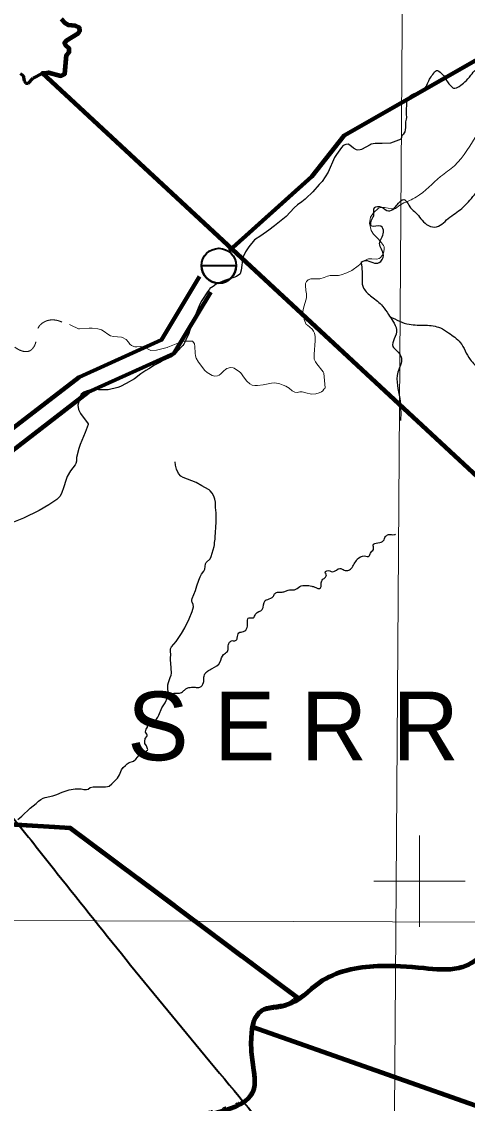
# Model space of a CAD drawing. Extents: x 553962 to 842807, y 8883888 to 9032388.
# Drawn here: x 766307 to 776047, y 8945147 to 8968776 of the extents above; entities that cross this region are included whole.
import ezdxf
from ezdxf.enums import TextEntityAlignment as Align

# ---------------------------------------------------------------- set-up
doc = ezdxf.new("R2010")
doc.units = 0
doc.header["$LTSCALE"] = 200
for name, pattern in [('DASH_DOUBLE_DOT', [9.2, 5, -1.2, 0.3, -1.2, 0.3, -1.2]), ('LONG_DASH_SHORT_DASH', [9.9, 6, -1.2, 1.5, -1.2]), ('MEDIUM_DASHED', [4.5, 3, -1.5])]:
    doc.linetypes.add(name, pattern=pattern)
for name, color, linetype, lineweight in [('1', 7, 'Continuous', 13), ('11', 7, 'DASH_DOUBLE_DOT', 106), ('12', 7, 'Continuous', 25), ('14', 7, 'Continuous', 13), ('2', 7, 'Continuous', 13), ('24', 7, 'Continuous', 25), ('28', 7, 'Continuous', 40), ('57', 7, 'Continuous', 13), ('7', 7, 'LONG_DASH_SHORT_DASH', 60), ('9', 7, 'Continuous', 90)]:
    doc.layers.add(name, color=color, linetype=linetype, lineweight=lineweight)
doc.layers.add('13', color=7, linetype='Continuous')

msp = doc.modelspace()

# ---------------------------------------------------------------- linework, layer by layer
at = {"layer": '1'}
msp.add_line((565315.3, 8949866.8), (791497.7, 8949052.2), dxfattribs=at)
msp.add_lwpolyline([(774987.1, 9020818), (774482.3, 8948876), (774053.6, 8890875.3)], dxfattribs=at)
at = {"layer": '11'}
msp.add_lwpolyline([(750519.5, 8951321.2), (753181.6, 8952045.1), (767371, 8951165.8), (772338.7, 8947456.5)], dxfattribs=at)
msp.add_spline([(772305.7, 8947431), (772105.2, 8947296.6), (771547.4, 8947166.9), (771322, 8946330.6), (771374.4, 8945875.5), (771395.1, 8945546.1), (769593.3, 8944681.6), (769309.2, 8944496.9)], degree=3, dxfattribs=at)
at = {"layer": '12'}
for points in [[(774602.8, 8966212.5), (774370.7, 8966124.8), (774184.7, 8966111.3), (774031.1, 8966116.6), (773948.1, 8966097.8), (773922.9, 8966088.1), (773734.5, 8965984.2), (773704.8, 8965975.9), (773650.9, 8965970.6), (773623.9, 8965977.8), (773560.7, 8966008.8), (773479, 8966075.7), (773439.6, 8966096.6), (773393, 8966094.2), (773335, 8966071.3), (773293.9, 8966023.7), (773184.1, 8965877.3), (773145.7, 8965807.8), (773003.6, 8965491.1)], [(773003.6, 8965491.1), (772876.2, 8965286.3), (772809.7, 8965219.7), (772672.2, 8965060.2), (772515.1, 8964915.2)], [(772426.4, 8964842.6), (772337.8, 8964772.3), (772263.7, 8964708.4), (772084.4, 8964518.9), (771833.6, 8964315.8), (771711.8, 8964222.2), (771534.3, 8964097.1), (771396.4, 8964007.7), (771274.5, 8963860.1), (771199.1, 8963749.2), (771141.5, 8963622.8), (771105.7, 8963344.6), (771081.7, 8963269.8), (771074.7, 8963258.2), (770999.5, 8963208), (770945.5, 8963184.3), (770869.5, 8963164), (770742.6, 8963121.2), (770635.7, 8963077.9), (770560.9, 8963040.8)], [(772515.1, 8964915.2), (772499.2, 8964900.5), (772426.4, 8964842.6)], [(770560.9, 8963040.8), (770490.9, 8962987.5), (770421.9, 8962947.2), (770408.9, 8962935.6), (770366.5, 8962874.9), (770244.3, 8962682.3), (770199.7, 8962601.9), (770148.4, 8962480.4), (770094.7, 8962338.8), (770049.8, 8962251.6), (769957.7, 8961966), (769897.3, 8961825.1), (769895.5, 8961821.4)], [(769895.5, 8961821.4), (769849.6, 8961727.8), (769830.8, 8961702.9), (769701.8, 8961561.9), (769648.4, 8961508.8), (769580, 8961456.2), (769454.6, 8961393.3), (769388.8, 8961365), (769330.2, 8961329.3), (769209.1, 8961270.5), (769085.3, 8961193.8), (769019.7, 8961158.9), (768909.9, 8961084.7), (768776.5, 8960976.8), (768592.1, 8960869.1), (768470.6, 8960805), (768406, 8960782.4), (768195.6, 8960736.3), (767989.3, 8960731.8), (767903.5, 8960737.5), (767847.5, 8960735.3), (767787.1, 8960726.2), (767714.1, 8960702.6), (767667, 8960680.7), (767610.8, 8960639.2), (767592.6, 8960602), (767538.1, 8960397.7), (767547.2, 8960306.1), (767590.2, 8960214.1), (767758.1, 8959990.2), (767762.4, 8959977), (767696.8, 8959798.7), (767587.7, 8959540.2), (767557.5, 8959454.7), (767507.7, 8959256.7), (767502.7, 8959172), (767495, 8959123.1), (767479.2, 8959097.1), (767373.3, 8958963.8), (767305.9, 8958839.1), (767269.6, 8958754), (767228.2, 8958616.6), (767175.1, 8958470.8), (767141.5, 8958402.3), (767079.8, 8958339.8), (766901.6, 8958217.8), (766690.4, 8958100.8), (766345.4, 8957933.7), (766056.1, 8957810.9)]]:
    msp.add_lwpolyline(points, dxfattribs=at)
msp.add_spline([(774602.8, 8966212.5), (774625.1, 8966285.1), (774685.9, 8966372.4), (774701.2, 8966556.8), (774721.5, 8966679.8), (774716.6, 8966792.3), (774721.7, 8966925.4), (774742, 8967079.1), (774823.1, 8967176.8), (775081.2, 8967280.7), (775162.2, 8967388.6), (775218, 8967516.9), (775293.9, 8967624.8), (775369.9, 8967707.2), (775476.1, 8967651.5), (775562.1, 8967539.3), (775627.8, 8967437.4), (775693.5, 8967366.1), (775744.1, 8967325.4), (775870.6, 8967362), (775992.1, 8967459.9), (776123.8, 8967604), (776240.2, 8967722.4), (776387, 8967769.3), (776462.9, 8967846.5), (776518.6, 8967892.9), (776528.7, 8967877.6), (776655.3, 8967929.5), (776721.1, 8967991.3), (776781.9, 8968088.9), (776837.6, 8968150.7), (777014.5, 8968373.4), (777167.6, 8968443.8), (777318.5, 8968481), (777359, 8968506.8), (777796.7, 8968526.6)], degree=3, dxfattribs=at)
at = {"layer": '12', "lineweight": 40}
msp.add_spline([(761549.2, 8957020.4), (762383.1, 8955993.9), (763257, 8954902.9), (764214.4, 8953717.3), (766168.2, 8951324.4), (767086.6, 8950171.6), (770317.8, 8946184.2), (771971, 8944146), (773006.3, 8942876.2), (773223.4, 8942642.3), (773373.7, 8942274.8), (774008.3, 8940921.5), (774359, 8940136.3), (774475.8, 8939919.1), (774642.8, 8939785.5), (774893.3, 8939668.5), (775511.2, 8939484.7), (775928.6, 8939267.5), (776078.9, 8939184), (776379.5, 8938916.7), (776680.1, 8938749.6), (776830.4, 8938582.6), (777398.1, 8938348.7), (777899.1, 8938231.7), (778550.4, 8938482.3), (779134.8, 8938866.6), (779452.1, 8939250.8), (779569, 8939384.5), (779685.9, 8939351.1), (779852.9, 8939217.4), (780086.7, 8939217.4), (780604.3, 8939451.3), (781055.2, 8939618.4), (781439.3, 8939618.4), (781823.3, 8939518.1), (782090.5, 8939401.2), (782290.9, 8939367.8), (782524.7, 8939518.1), (782858.7, 8939618.4), (783192.6, 8939651.8), (783509.9, 8939818.9), (783910.7, 8940119.6), (784278.1, 8940336.8), (784625.2, 8940434.5)], degree=3, dxfattribs=at)
at = {"layer": '14'}
for points in [[(774620.5, 8964798.2), (774552, 8964754.1), (774497.2, 8964707.2), (774476.2, 8964695.2), (774450.1, 8964690.5), (774394.7, 8964689.2), (774232.7, 8964714), (774158, 8964713.2), (774105.8, 8964699.1), (773994.6, 8964598.8), (773932.9, 8964507), (773911.9, 8964374.6), (773942.9, 8964213.2), (773994.2, 8964134.2), (774103.2, 8964022.9), (774168.2, 8963946.8), (774212.8, 8963887), (774229.7, 8963853.7), (774231.8, 8963800.7), (774213.5, 8963718), (774191.2, 8963672.8), (774142.2, 8963615.6), (774117.7, 8963602.2), (774067.7, 8963586.8), (773956.1, 8963596.3), (773888.4, 8963596.2), (773868.2, 8963590.6), (773769.8, 8963541.9), (773730.7, 8963512.2), (773695.4, 8963474.2), (773657.7, 8963442.1), (773524.6, 8963343.4), (773414, 8963287.3), (773289.8, 8963243.3), (773233.6, 8963231.9), (773117.2, 8963233.2), (773049.2, 8963229.7), (772993, 8963215.4), (772920.9, 8963184.8), (772820.3, 8963161.7), (772628, 8963156.3), (772569.3, 8963135), (772532, 8963096.5), (772514.8, 8963068.8), (772511, 8963053.4), (772509.9, 8963014.2), (772519.3, 8962901.8), (772530.2, 8962829.1), (772530.2, 8962744.8), (772466.4, 8962514.8), (772454.7, 8962445.9), (772478.2, 8962273.1), (772526.9, 8962157.7), (772552.2, 8962144.9), (772656.8, 8962059.6), (772687.2, 8962011.3), (772704.8, 8961967.7), (772720, 8961896.7), (772724.2, 8961804.3), (772698.8, 8961509.5), (772703.1, 8961401.7), (772729.1, 8961345.6), (772758.4, 8961300.3), (772898.4, 8961124.9), (772908, 8961099)], [(769504.5, 8961665.3), (769487.5, 8961658.5), (769251.6, 8961602.7), (769131.1, 8961591.9), (769030.9, 8961645.2), (768960.7, 8961675.7), (768900.5, 8961678.8), (768827.8, 8961671.3), (768779.8, 8961674.2), (768760.1, 8961679.1), (768709.9, 8961705.2), (768674.2, 8961729.3), (768641.1, 8961776.3), (768592.8, 8961830.4), (768508.4, 8961878.7), (768492.6, 8961884), (768315.7, 8961895.7), (768251, 8961915.3), (768188.7, 8961946.5), (768110.5, 8962008.5), (768052.9, 8962044), (767972.5, 8962069), (767847.7, 8962078.9), (767781.3, 8962078.5), (767574.8, 8962063.8), (767551.9, 8962067.7), (767380.7, 8962143.3), (767352.5, 8962157.3)], [(770761.8, 8961180), (770761.8, 8961180), (770725.9, 8961149.7), (770661.8, 8961084.4), (770620.2, 8961052.8), (770590.7, 8961040.3), (770525.6, 8961029.4), (770470, 8961043.8), (770359.6, 8961109.8), (770310.3, 8961157.5), (770173.7, 8961335.3), (770121.9, 8961426.2), (770105.7, 8961478.6), (770099.7, 8961534.5), (770094.7, 8961679), (770084.1, 8961735), (770073.2, 8961758.8), (770037.8, 8961795.6), (769829.7, 8961795.7), (769504.5, 8961665.3)], [(772908, 8961099), (772941.6, 8960777), (772936.2, 8960765.8), (772913.4, 8960750.9), (772887.3, 8960714.7), (772862.2, 8960689.3), (772811.5, 8960668.2), (772739.1, 8960646.5), (772639.5, 8960641.2), (772515.1, 8960667.5), (772439, 8960688.8), (772386.9, 8960691.5), (772326.5, 8960674.9), (772274.5, 8960681.1), (772220.4, 8960710.5), (772150.5, 8960771.9), (772081.8, 8960810.6), (772025.3, 8960836.6), (771952.7, 8960863.6), (771879.8, 8960881.9), (771823.7, 8960885.7), (771767.5, 8960881.9), (771582.9, 8960843.7), (771462.6, 8960828.6), (771402.4, 8960828.6), (771346.5, 8960836.8), (771292.9, 8960867.6), (771227.8, 8960926.3), (771177, 8960987.5), (771089, 8961111.3), (771077.5, 8961115.8), (771065.7, 8961129), (770953.8, 8961203.7), (770930.2, 8961214.3), (770869.9, 8961218.1), (770794, 8961200.1), (770761.8, 8961180)]]:
    msp.add_lwpolyline(points, dxfattribs=at)
msp.add_spline([(774620.4, 8964798.1), (774933, 8964946), (775463.1, 8965390.5), (775762.3, 8965629.9), (776283.8, 8966339.4), (776454.8, 8966655.7), (776454.8, 8966972.1), (776574.4, 8967408.1), (776779.6, 8967895.3), (777318.2, 8968348.4), (777728.6, 8968425.4)], degree=3, dxfattribs=at)
at = {"layer": '14', "linetype": 'MEDIUM_DASHED'}
msp.add_spline([(762566.7, 8959763.7), (763408.4, 8959695.8), (763753.5, 8959622.6), (764114.2, 8959559.8), (764542.9, 8959669.6), (764741.6, 8959915.3), (764720.7, 8960129.7), (764595.2, 8960323.1), (764490.6, 8960694.3), (764312.9, 8961070.7), (764229.2, 8961536), (764396.5, 8961750.3), (764929.8, 8962053.6), (765541.5, 8962006.5), (766027.7, 8961766), (766283.8, 8961593.5), (766466.8, 8961577.8), (766618.4, 8961776.5), (766670.7, 8962090.2), (766874.6, 8962247), (767287.6, 8962158.1), (767324.2, 8962132)], degree=3, dxfattribs=at)
at = {"layer": '2'}
for p, q in [((775000, 8949000), (775000, 8951000)), ((774000, 8950000), (776000, 8950000))]:
    msp.add_line(p, q, dxfattribs=at)
at = {"layer": '24'}
for points in [[(769504.7, 8954037.1), (769510.6, 8954046.8), (769502, 8954291.1), (769515.2, 8954337.1), (769555.5, 8954446.1), (769572, 8954502.6), (769578.8, 8954546), (769572.1, 8954656.4), (769570.7, 8954765.9), (769561.2, 8954831.6), (769561.4, 8954889.7), (769566.2, 8954940.1), (769559.1, 8955029.8), (769563.1, 8955073.9), (769584.9, 8955116.7), (769680.8, 8955238.5), (769801.4, 8955409.3), (769875.1, 8955536), (769970.4, 8955733.1), (770035, 8955894.2), (770060.3, 8955994.6), (770054.7, 8956046.6), (770031.1, 8956092.8), (770026.8, 8956108.2), (770026.3, 8956140.4), (770033, 8956176.7), (770109.8, 8956352.1), (770134.4, 8956450.7), (770176, 8956578.3), (770205.8, 8956651.7), (770237.8, 8956707.3), (770290.5, 8956773.3), (770311.3, 8956815.5), (770325, 8956934.1), (770342.9, 8956959.6), (770424.5, 8957039.8), (770450.8, 8957094.5), (770512.4, 8957308.6), (770520.2, 8957348.7), (770523.1, 8957397.3), (770533.6, 8957470.1), (770535.7, 8957545.8), (770542.7, 8957594.2), (770547.3, 8957757.9), (770555.3, 8957823), (770559.1, 8958047.7), (770545.7, 8958163.7), (770542.9, 8958280.6), (770527.6, 8958343.7), (770504.8, 8958412.8), (770469.3, 8958477), (770427.5, 8958528.7), (770402.9, 8958550.3), (770312.3, 8958602.6), (770243.8, 8958633.3), (770118.7, 8958710.5), (770027.6, 8958749.1), (769834.5, 8958820.9), (769786.7, 8958847.2), (769736.7, 8958902.4), (769691.5, 8959002.1), (769669.4, 8959086.5), (769658.8, 8959160)], [(769194.6, 8953503.5), (769236.9, 8953525.4), (769251.2, 8953538.9), (769279.9, 8953580), (769304.1, 8953627.3), (769370.1, 8953783.8), (769442.9, 8953893.1), (769491.4, 8954015.1), (769504.7, 8954037.1)], [(768186, 8952066.6), (768216.9, 8952077), (768276.8, 8952125.6), (768349.5, 8952201.8), (768405, 8952249), (768448.6, 8952322.2), (768492.5, 8952435.6), (768528.1, 8952482.7), (768574.2, 8952530.8), (768613.3, 8952565.3), (768657.1, 8952591.4), (768749.7, 8952621.2), (768800.7, 8952669.2), (768878.1, 8952754.6), (768973.8, 8952803.2), (769060, 8952859.2), (769063.1, 8952875.7), (769060, 8952894.5), (769035.2, 8952954.3), (768999.6, 8953006.3), (768996, 8953049.4), (769003.8, 8953113.7), (769042.7, 8953163), (769049.1, 8953178.6), (769050, 8953197.5), (769046.1, 8953212.2), (769015.7, 8953255.6), (769013.3, 8953265.3), (769030.7, 8953318.4), (769059.5, 8953367.2), (769059.5, 8953392.6), (769053.2, 8953413.2), (769058.3, 8953443.6), (769066.7, 8953457.3), (769089.9, 8953473.2), (769136.5, 8953491), (769194.6, 8953503.5)], [(766224.6, 8951348.1), (766309.2, 8951420.9), (766494.8, 8951595.8), (766626.9, 8951699.9), (766678.8, 8951749.2), (766729.6, 8951787.4), (766780.6, 8951816.9), (766824.2, 8951832), (766991.9, 8951866.2), (767075.7, 8951890.5), (767194, 8951942.7), (767344.8, 8951998.9), (767476.1, 8952017.3), (767610.5, 8952017.2), (767669.1, 8952003.5), (767722.7, 8952005.2), (767758.5, 8952013.4), (767805.8, 8952043.2), (767869.4, 8952058.6), (768139.3, 8952060.8), (768186, 8952066.6), (768186, 8952066.6)]]:
    msp.add_lwpolyline(points, dxfattribs=at)
for points in [[(773723.7, 8963521.6), (773816.2, 8963558.7), (773982.7, 8963512.4), (774121.4, 8963512.4), (774213.9, 8963669.7), (774130.6, 8963928.8), (774213.9, 8964178.7), (774158.4, 8964308.3), (773954.9, 8964308.3), (773964.2, 8964465.6), (774001.2, 8964539.7), (774019.6, 8964715.5), (774167.6, 8964724.8), (774324.9, 8964641.5), (774445.1, 8964697), (774509.8, 8964771), (774657.8, 8964891.3), (774805.8, 8964706.3), (774916.8, 8964604.5), (775157.3, 8964345.3), (775333, 8964289.8), (775629, 8964474.9), (775924.9, 8964697), (776202.4, 8964993.2), (776452.1, 8965261.5), (776627.8, 8965511.4), (776609.3, 8965835.3), (776859.1, 8966048.2), (777534.2, 8966325.8), (778061.4, 8966677.5), (778819.8, 8967214.3), (778893.8, 8967815.9)], [(773730.1, 8963507.9), (773749.8, 8963132.6), (773749.8, 8963043.7), (773779.4, 8962954.8), (773957.1, 8962767.2), (774194, 8962559.8), (774322.3, 8962382), (774421, 8962233.9), (774499.9, 8962046.2), (774450.6, 8961848.7), (774421, 8961680.8), (774499.9, 8961591.9), (774608.5, 8961424), (774529.5, 8961117.9), (774569, 8960545), (774588.7, 8960061.1)], [(774355.8, 8962333), (774776.3, 8962164.7), (775131.6, 8962145), (775457.3, 8962085.7), (775635, 8961977.1), (775891.6, 8961769.7), (776108.7, 8961394.4), (776276.5, 8961167.2), (776276.5, 8960900.6), (776296.2, 8960515.4)], [(769551.2, 8954071.5), (769572.7, 8954085.9), (769665.8, 8954107.4), (769759, 8954107.4), (769837.8, 8954150.4), (769895.1, 8954200.6), (769959.5, 8954229.2), (770016.8, 8954236.4), (770095.7, 8954236.4), (770203.1, 8954236.4), (770281.9, 8954336.8), (770289.1, 8954430), (770310.6, 8954530.3), (770367.9, 8954587.7), (770468.2, 8954645), (770647.3, 8954788.4), (770718.9, 8954953.3), (770804.9, 8955017.8), (770819.2, 8955111), (770847.9, 8955218.5), (770912.4, 8955254.3), (770984, 8955254.3), (771019.8, 8955311.7), (771055.6, 8955426.4), (771155.9, 8955455.1), (771234.7, 8955541.1), (771277.7, 8955756.1), (771370.9, 8955756.1), (771421, 8955835), (771564.3, 8955935.4), (771628.8, 8956128.9), (771750.6, 8956179.1), (771807.9, 8956229.3), (771843.7, 8956286.6), (771922.5, 8956315.3), (771979.8, 8956315.3), (772058.6, 8956329.6), (772130.2, 8956358.3), (772266.4, 8956365.5), (772388.2, 8956437.2), (772646.1, 8956444.3), (772717.7, 8956422.8), (772782.2, 8956394.2), (772839.5, 8956408.5), (772853.8, 8956465.8), (772853.8, 8956516), (772889.6, 8956594.9), (772947, 8956637.9), (772961.3, 8956709.6), (772939.8, 8956745.4), (772975.6, 8956781.2), (773104.6, 8956759.8), (773262.2, 8956831.4), (773355.3, 8956795.6), (773434.1, 8956788.4), (773505.8, 8956831.4), (773641.9, 8957032.2), (773799.5, 8957103.8), (773899.8, 8957103.8), (773928.4, 8957168.4), (773992.9, 8957247.2), (773992.9, 8957304.6), (773985.7, 8957340.4), (774093.2, 8957390.6), (774215, 8957440.8), (774258, 8957526.8), (774322.5, 8957569.8), (774451.4, 8957569.8), (774480.1, 8957577)]]:
    msp.add_spline(points, degree=3, dxfattribs=at)
at = {"layer": '28'}
msp.add_line((770996, 8963445.2), (770237.2, 8963445.2), dxfattribs=at)
at = {"layer": '28', "lineweight": 80}
for points in [[(770852.1, 8963774.6), (772648.5, 8965392.4), (773355.1, 8966292.3), (780250.8, 8970234.6)], [(762063.2, 8958548.7), (765372.8, 8959328.2), (767563.5, 8961012.7), (769365.7, 8961826.5), (770195.5, 8963207.4)], [(762225.3, 8958192.4), (765541.3, 8958973.5), (767762.1, 8960681.2), (769633, 8961525.9), (770439.4, 8962868)]]:
    msp.add_lwpolyline(points, dxfattribs=at)
at = {"layer": '28'}
msp.add_circle((770616.6, 8963445.2), 379.4, dxfattribs=at)
msp.add_arc((770616.6, 8963445.2), 379.4, 180, 0, dxfattribs=at)
at = {"layer": '57', "lineweight": 25}
for points in [[(766861.1, 8967660.9), (766891.7, 8967665.8), (767167.3, 8967590.9), (767251.2, 8967635.7), (767286.9, 8968042.4), (767349.5, 8968109.5), (767345.6, 8968191.3), (767279.1, 8968250.1), (767245.9, 8968314.6), (767289.2, 8968361.8), (767551.4, 8968522.1), (767582.5, 8968572), (767574.6, 8968639.5), (767477, 8968686.3), (767331.7, 8968698.3), (767257.5, 8968745.1), (767180.2, 8968833.8)], [(779222.2, 8951211.2), (778550.6, 8954494.6), (777527.6, 8956664.6), (776378.1, 8958732.8), (766764.9, 8967647.5)]]:
    msp.add_lwpolyline(points, dxfattribs=at)
at = {"layer": '57', "lineweight": 90}
for points in [[(766861.1, 8967660.9), (766891.7, 8967665.8), (767167.3, 8967590.9), (767251.2, 8967635.7), (767286.9, 8968042.4), (767349.5, 8968109.5), (767345.6, 8968191.3), (767279.1, 8968250.1), (767245.9, 8968314.6), (767289.2, 8968361.8), (767551.4, 8968522.1), (767582.5, 8968572), (767574.6, 8968639.5), (767477, 8968686.3), (767331.7, 8968698.3), (767257.5, 8968745.1), (767180.2, 8968833.8)], [(779222.2, 8951211.2), (778550.6, 8954494.6), (777527.6, 8956664.6), (776378.1, 8958732.8), (766764.9, 8967647.5), (766861.1, 8967660.9)]]:
    msp.add_lwpolyline(points, dxfattribs=at)
at = {"layer": '7'}
for points in [[(766278, 8967639.8), (766338.4, 8967596.9), (766359.9, 8967483.6), (766389.1, 8967431), (766451.6, 8967426.9), (766559.3, 8967541.4), (766759, 8967644.4), (766891.7, 8967665.8), (767167.3, 8967590.9), (767251.2, 8967635.7), (767286.9, 8968042.4), (767349.5, 8968109.5), (767345.6, 8968191.3), (767279.1, 8968250.1), (767245.9, 8968314.6), (767289.2, 8968361.8), (767551.4, 8968522.1), (767582.5, 8968572), (767574.6, 8968639.5), (767477, 8968686.3), (767331.7, 8968698.3), (767257.5, 8968745.1), (767180.2, 8968833.8)], [(766278, 8967639.8), (766338.4, 8967596.9), (766359.9, 8967483.6), (766389.1, 8967431), (766451.6, 8967426.9), (766559.3, 8967541.4), (766759, 8967644.4), (766836.9, 8967657)]]:
    msp.add_lwpolyline(points, dxfattribs=at)
at = {"layer": '9'}
msp.add_line((782526.1, 8942878.5), (771355.2, 8946811.1), dxfattribs=at)
for points in [[(779222.2, 8951211.2), (778550.6, 8954494.6), (777527.6, 8956664.6), (776378.1, 8958732.8), (766764.9, 8967647.5)], [(750519.5, 8951321.2), (753181.6, 8952045.1), (767371, 8951165.8), (772338.7, 8947456.5)]]:
    msp.add_lwpolyline(points, dxfattribs=at)
msp.add_spline([(779358.3, 8951316.5), (778152, 8950383.2), (776870.5, 8948893), (775858.2, 8948102.8), (775096.9, 8948098.3), (774081.6, 8948143.1), (772814, 8947781.5), (772105.2, 8947296.6), (771547.4, 8947166.9), (771322, 8946330.6), (771374.4, 8945875.5), (771395.1, 8945546.1), (769593.3, 8944681.6), (768541.6, 8943918.8), (767488.3, 8942812.2), (766189.2, 8941452.3), (765366.7, 8940769), (764084.5, 8940646.2), (763321.5, 8941097.2), (762890.2, 8941044.2), (762866.3, 8940639.2), (762461.9, 8940181.4), (761397.4, 8939821), (760940.2, 8939919.5), (760875, 8939930.2)], degree=3, dxfattribs=at)

# ---------------------------------------------------------------- texts
at = {"layer": '13'}
msp.add_text('S E R R A N A', height=1500, dxfattribs=at).set_placement((775136.3, 8952640.4), align=Align.CENTER)

doc.saveas('drawing.dxf')
